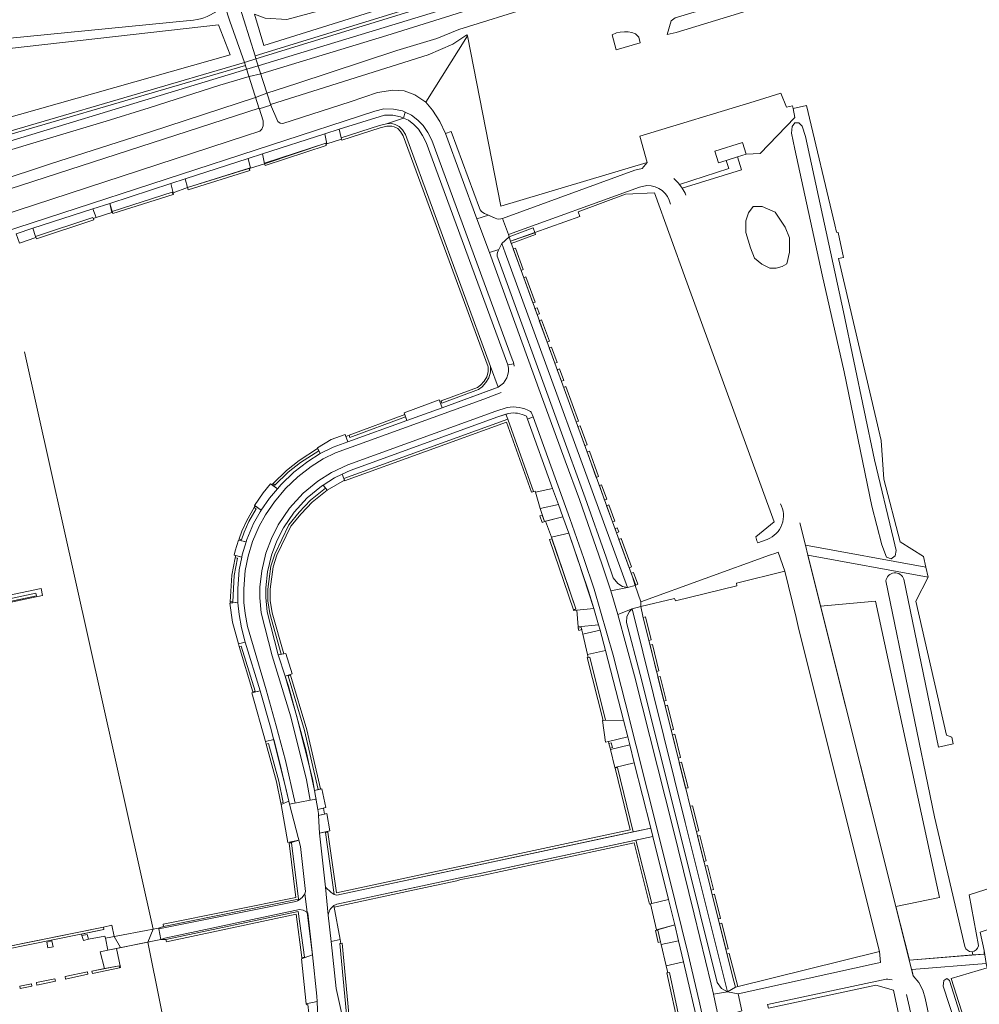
# Model space of a CAD drawing. Header units: metres. Extents: x 209813 to 223847, y 571801 to 587119.
# Tile 283 of 656: x 221083 to 221281, y 574864 to 575067. Entities that reach past the tile are written whole.
import ezdxf

# ---------------------------------------------------------------- set-up
doc = ezdxf.new("R2010")
doc.units = ezdxf.units.M
for name, color, linetype, lineweight in [('B-RO-GK-BESCHOEIING-G', 8, 'GK-BESCHOEIING', 0), ('B-RO-GR-BEPLANTING_CULTUUR_BOSPLANTSOEN-GV', 8, 'Continuous', 0), ('B-RO-GR-BEPLANTING_CULTUUR_HEESTERS-GV', 8, 'Continuous', 0), ('B-RO-GR-GROENVOORZIENING-GV', 8, 'Continuous', 0), ('B-RO-GR-HAAG-GV', 8, 'Continuous', 0), ('B-RO-KW-KUNSTWERK_DEK-GV', 8, 'Continuous', 0), ('B-RO-OG-TERREIN_CULTUURSCHEIDING-GV', 8, 'Continuous', 0), ('B-RO-OG-TERREIN_ONBEGROEID-GV', 8, 'Continuous', 0), ('B-RO-VH-VERHARDING_HALFVERHARDING-GV', 8, 'Continuous', 0), ('B-RO-VH-VERHARDING_STRAATBAKSTEEN-GV', 8, 'Continuous', 0), ('B-RO-VH-VERHARDING_TEGEL-GV', 8, 'Continuous', 0)]:
    doc.layers.add(name, color=color, linetype=linetype, lineweight=lineweight)
doc.linetypes.add('GK-BESCHOEIING', pattern='A,30,-5,[1,NLCS.shx,S=1,R=0,X=0,Y=0],-5', length=40)

msp = doc.modelspace()

# ---------------------------------------------------------------- linework, layer by layer
at = {"layer": 'B-RO-GK-BESCHOEIING-G', "flags": 128}
for points in [[(221132.715, 575056.218), (221158.767, 575064.167), (221185.425, 575072.528), (221205.862, 575078.568), (221232.048, 575087.045), (221254.058, 575093.566), (221259.939, 575095.442)], [(221260.931, 575091.774), (221250.328, 575088.623), (221207.405, 575075.082), (221204.927, 575075.1), (221188.697, 575070.108), (221173.624, 575065.392), (221169.108, 575063.513), (221160.804, 575061.045), (221140.172, 575054.23), (221133.984, 575052.262)], [(221011.291, 575017.559), (221023.074, 575021.863), (221036.656, 575026.364), (221051.795, 575031.504), (221066.075, 575036.036), (221100.783, 575046.469), (221109.615, 575049.234), (221124.267, 575053.926), (221130.272, 575055.688)], [(221132.715, 575056.218), (221130.272, 575055.688)], [(221131.636, 575051.38), (221133.984, 575052.262)], [(221131.636, 575051.38), (221109.941, 575044.235), (221089.478, 575037.725), (221077.511, 575033.787)], [(221110.484, 574879.548), (221083.881, 574998.772)], [(221110.484, 574879.548), (221109.36, 574876.831)], [(221135.623, 574755.409), (221126.738, 574795.044), (221124.556, 574805.224), (221124.233, 574805.123), (221121.473, 574817.402), (221117.164, 574838.153), (221109.36, 574876.831)]]:
    msp.add_lwpolyline(points, dxfattribs=at)
at = {"layer": 'B-RO-GR-BEPLANTING_CULTUUR_BOSPLANTSOEN-GV', "flags": 128}
for points in [[(221133.309, 575062.073), (221266.71, 575103.85), (221265.286, 575105.116), (221263.545, 575106.065), (221261.804, 575106.224), (221171.446, 575077.106), (221159.103, 575073.15), (221138.057, 575067.454), (221133.626, 575067.77), (221131.41, 575068.561)], [(221066.72, 575043.316), (221126.346, 575060.154), (221123.993, 575066.33), (221062.455, 575059.393)], [(221263.959, 574884.172), (221272.975, 574886.029), (221259.712, 574947.26), (221248.386, 574946.285)], [(221267.219, 574871.169), (221267.539, 574869.895), (221268.684, 574868.474), (221269.491, 574866.935), (221269.955, 574865.273), (221282.792, 574804.753), (221294.51, 574807.264), (221296.121, 574812.122), (221295.471, 574816.935), (221295.536, 574819.602), (221295.991, 574821.293), (221297.357, 574822.204), (221311.668, 574825.782), (221322.466, 574828.579), (221321.689, 574834.376), (221306.253, 574829.476), (221289.737, 574824.321), (221275.35, 574869.32), (221282.83, 574871.532), (221282.566, 574872.404)], [(221282.023, 574842.244), (221273.704, 574867.734), (221273.842, 574868.939), (221274.451, 574869.321), (221275.012, 574868.9), (221279.201, 574855.638), (221289.971, 574822.591), (221290.777, 574821.675), (221291.911, 574821.751), (221293.19, 574821.331), (221293.923, 574819.311), (221294.939, 574813.773), (221295.135, 574810.421), (221294.621, 574808.855), (221293.446, 574809.128), (221291.748, 574813.113), (221287.684, 574824.641)]]:
    msp.add_lwpolyline(points, close=True, dxfattribs=at)
for points in [[(221242.677, 575049.089), (221242.554, 575049.598), (221241.304, 575049.327), (221240.136, 575052.256), (221234.663, 575050.536), (221211.03, 575043.331), (221212.548, 575037.893), (221211.541, 575036.681)], [(221219.256, 575033.358), (221229.43, 575036.683), (221228.899, 575038.354), (221227.298, 575037.847), (221226.545, 575040.238), (221232.264, 575042.051), (221233.013, 575039.671), (221235.868, 575039.762), (221243.073, 575047.208), (221242.677, 575049.089)]]:
    msp.add_lwpolyline(points, dxfattribs=at)
at = {"layer": 'B-RO-GR-BEPLANTING_CULTUUR_BOSPLANTSOEN-GV'}
msp.add_lwpolyline([(221218.028, 575034.62, -0.0490199), (221219.256, 575033.358)], format="xyb", dxfattribs=at)
at = {"layer": 'B-RO-GR-BEPLANTING_CULTUUR_HEESTERS-GV', "flags": 128}
msp.add_lwpolyline([(221049.591, 574940.595), (221049.632, 574940.399), (221087.614, 574948.493), (221087.319, 574949.9), (221060.3, 574944.233), (221049.401, 574941.799), (221049.487, 574941.084), (221086.223, 574948.913), (221086.327, 574948.424)], dxfattribs=at)
at = {"layer": 'B-RO-GR-GROENVOORZIENING-GV', "flags": 128}
for points in [[(221170.148, 574988.205), (221177.686, 574991.014), (221178.453, 574991.546), (221179.235, 574992.442), (221179.85, 574993.46), (221180.163, 574994.607), (221180.188, 574995.796), (221162.605, 575043.678), (221161.993, 575044.666), (221161.301, 575045.329), (221160.46, 575045.79), (221159.814, 575045.954), (221158.688, 575045.928), (221157.241, 575045.59), (221149.298, 575042.983), (221149.441, 575042.504), (221157.376, 575045.108), (221158.751, 575045.429), (221159.758, 575045.453), (221160.275, 575045.321), (221161.002, 575044.922), (221161.602, 575044.349), (221162.153, 575043.458), (221179.686, 574995.712), (221179.664, 574994.679), (221179.386, 574993.659), (221178.83, 574992.738), (221178.117, 574991.922), (221177.453, 574991.461), (221169.976, 574988.675)], [(221130.311, 575036.753), (221117.581, 575032.752), (221117.731, 575032.275), (221130.475, 575036.28)], [(221114.576, 575031.296), (221114.405, 575031.791), (221101.979, 575027.818), (221102.125, 575027.381)], [(221086.168, 575022.629), (221086.327, 575022.155), (221098.184, 575026.095), (221098.027, 575026.57)], [(221189.365, 575023.365), (221184.286, 575021.641), (221184.457, 575021.172), (221189.497, 575023.022)], [(221186.478, 575015.619), (221186.945, 575015.797), (221185.323, 575020.254), (221184.858, 575020.07)], [(221189.813, 575007.918), (221189.348, 575007.733), (221189.8, 575006.493), (221190.264, 575006.68)], [(221191.865, 575000.818), (221192.333, 575000.994), (221190.726, 575005.409), (221190.259, 575005.23)], [(221192.768, 574999.799), (221192.304, 574999.613), (221193.456, 574996.448), (221193.922, 574996.63)], [(221194.411, 574995.287), (221193.948, 574995.095), (221194.816, 574992.712), (221195.291, 574992.868)], [(221188.61, 574969.805), (221189.08, 574969.971), (221183.759, 574984.907), (221149.858, 574972.642), (221150.028, 574972.172), (221183.457, 574984.266)], [(221200.116, 574979.612), (221198.691, 574983.526), (221198.222, 574983.353), (221199.645, 574979.444)], [(221135.591, 574971.253), (221138.371, 574973.932), (221140.936, 574975.923), (221144.704, 574978.382), (221144.43, 574978.8), (221140.646, 574976.331), (221138.043, 574974.311), (221135.244, 574971.613)], [(221202.507, 574973.043), (221200.599, 574978.284), (221200.129, 574978.114), (221202.037, 574972.871)], [(221146.408, 574970.223), (221146.109, 574970.612), (221143.004, 574968.135), (221140.646, 574965.694), (221138.486, 574963.076), (221135.585, 574956.983), (221134.792, 574954.525), (221134.129, 574949.769), (221134.17, 574947.356), (221134.589, 574944.774), (221136.95, 574936.322), (221137.444, 574936.416), (221135.08, 574944.873), (221134.669, 574947.4), (221134.63, 574949.738), (221135.281, 574954.413), (221136.053, 574956.805), (221138.905, 574962.798), (221141.02, 574965.36), (221143.345, 574967.769)], [(221203.133, 574971.324), (221202.662, 574971.157), (221203.751, 574968.163), (221204.222, 574968.332)], [(221128.241, 574960.152), (221128.711, 574959.981), (221129.278, 574961.569), (221130.246, 574963.738), (221131.761, 574966.371), (221131.328, 574966.62), (221129.799, 574963.965), (221128.814, 574961.756)], [(221190.848, 574965.073), (221190.375, 574964.912), (221190.832, 574963.569), (221191.306, 574963.731)], [(221206.211, 574961.406), (221206.677, 574961.586), (221206.369, 574962.434), (221205.903, 574962.251)], [(221209.309, 574954.355), (221207.18, 574960.204), (221206.713, 574960.024), (221208.834, 574954.199)], [(221127.918, 574956.164), (221127.428, 574956.263), (221126.692, 574952.64), (221126.406, 574947.133), (221126.906, 574947.133), (221127.188, 574952.571)], [(221210.172, 574950.595), (221210.64, 574950.772), (221209.727, 574953.207), (221209.251, 574953.054)], [(221213.38, 574939.288), (221212.191, 574944.063), (221211.708, 574943.933), (221212.895, 574939.164)], [(221199.018, 574941.4), (221198.879, 574941.877), (221198.291, 574941.708), (221198.435, 574941.213)], [(221213.137, 574938.194), (221214.483, 574932.786), (221214.967, 574932.913), (221213.621, 574938.318)], [(221200.664, 574935.749), (221200.179, 574935.631), (221203.428, 574922.603), (221203.912, 574922.726)], [(221216.008, 574926.661), (221216.494, 574926.778), (221215.259, 574931.742), (221214.775, 574931.615)], [(221216.736, 574925.808), (221216.25, 574925.691), (221217.502, 574920.662), (221217.987, 574920.783)], [(221136.873, 574905.568), (221137.361, 574905.677), (221136.434, 574910.105), (221134.324, 574917.898), (221133.845, 574917.752), (221135.947, 574909.991)], [(221204.626, 574917.89), (221204.878, 574916.901), (221205.36, 574917.032), (221205.11, 574918.017)], [(221219.187, 574913.896), (221220.497, 574908.634), (221220.982, 574908.754), (221219.67, 574914.026)], [(221147.879, 574886.652), (221148.449, 574886.522), (221209.655, 574899.639), (221206.414, 574912.889), (221205.926, 574912.777), (221209.014, 574900.013), (221148.344, 574887.011), (221146.537, 574899.556), (221146.044, 574899.474)], [(221223.205, 574899.828), (221221.91, 574905.026), (221221.425, 574904.905), (221222.721, 574899.7)], [(221112.539, 574880.559), (221112.629, 574880.067), (221140.525, 574885.686), (221139.084, 574897.365), (221138.587, 574897.314), (221139.966, 574886.083)], [(221223.446, 574898.858), (221222.963, 574898.729), (221224.265, 574893.502), (221224.751, 574893.616)], [(221224.506, 574892.531), (221225.744, 574887.559), (221226.226, 574887.695), (221224.993, 574892.646)], [(221227.217, 574881.642), (221227.704, 574881.755), (221226.467, 574886.724), (221225.986, 574886.588)], [(221113.208, 574876.899), (221140.037, 574882.598), (221141.22, 574873.671), (221141.712, 574873.769), (221140.462, 574883.199), (221113.118, 574877.391)], [(221100.298, 574879.428), (221100.2, 574879.918), (221064.097, 574872.665), (221064.201, 574872.176)], [(221214.491, 574879.292), (221214.265, 574879.247), (221214.828, 574876.763), (221215.316, 574876.872), (221214.755, 574879.344)], [(221150.931, 574862.016), (221149.51, 574876.598), (221149.011, 574876.562), (221150.432, 574861.978)], [(221092.382, 574869.224), (221096.997, 574870.193), (221096.894, 574870.682), (221092.279, 574869.714)], [(221100.395, 574871.417), (221097.816, 574870.876), (221097.919, 574870.386), (221103.534, 574871.564), (221103.46, 574871.972)], [(221219.144, 574858.819), (221219.634, 574858.92), (221217.126, 574870.596), (221216.64, 574870.48)]]:
    msp.add_lwpolyline(points, close=True, dxfattribs=at)
for points in [[(221197.869, 574984.323), (221198.338, 574984.496), (221195.75, 574991.606), (221195.281, 574991.433)], [(221049.487, 574941.084), (221049.591, 574940.595), (221086.327, 574948.424), (221086.223, 574948.913)], [(221146.124, 574904.632), (221145.636, 574904.521), (221145.863, 574903.312), (221146.351, 574903.423)], [(221147.807, 574884.382), (221147.863, 574884.081), (221164.439, 574887.676), (221173.24, 574889.509), (221174.017, 574889.768), (221177.857, 574890.496), (221209.847, 574897.339), (221213.023, 574884.719), (221213.515, 574884.813), (221210.214, 574897.928)], [(221210.214, 574897.928), (221148.451, 574884.718)]]:
    msp.add_lwpolyline(points, dxfattribs=at)
at = {"layer": 'B-RO-GR-GROENVOORZIENING-GV'}
msp.add_lwpolyline([(221148.451, 574884.718, 0.065169), (221147.807, 574884.382)], format="xyb", dxfattribs=at)
at = {"layer": 'B-RO-GR-HAAG-GV', "flags": 128}
for points in [[(221158.688, 575045.928), (221157.241, 575045.59), (221149.298, 575042.983), (221149.441, 575042.504), (221157.376, 575045.108), (221158.751, 575045.429), (221159.758, 575045.453), (221160.275, 575045.321), (221161.002, 575044.922), (221161.602, 575044.349), (221162.153, 575043.458), (221179.686, 574995.712), (221179.664, 574994.679), (221179.386, 574993.659), (221178.83, 574992.738), (221178.117, 574991.922), (221177.453, 574991.461), (221169.976, 574988.675), (221170.148, 574988.205), (221177.686, 574991.014), (221178.453, 574991.546), (221179.235, 574992.442), (221179.85, 574993.46), (221180.163, 574994.607), (221180.188, 574995.796), (221162.605, 575043.678), (221161.993, 575044.666), (221161.301, 575045.329), (221160.46, 575045.79), (221159.814, 575045.954)], [(221133.461, 575037.786), (221133.617, 575037.311), (221146.244, 575041.455), (221146.139, 575041.947)], [(221130.344, 575036.66), (221129.315, 575036.426), (221117.581, 575032.752), (221117.731, 575032.275), (221130.475, 575036.28)], [(221101.979, 575027.818), (221102.125, 575027.381), (221114.576, 575031.296), (221114.405, 575031.791)], [(221086.327, 575022.155), (221098.184, 575026.095), (221098.027, 575026.57), (221086.168, 575022.629)], [(221184.286, 575021.641), (221184.457, 575021.172), (221189.497, 575023.022), (221189.318, 575023.489)], [(221184.858, 575020.07), (221186.478, 575015.619), (221186.945, 575015.797), (221185.323, 575020.254)], [(221187.034, 575014.09), (221188.921, 575008.906), (221189.387, 575009.089), (221187.502, 575014.267)], [(221189.348, 575007.733), (221189.8, 575006.493), (221190.264, 575006.68), (221189.813, 575007.918)], [(221192.333, 575000.994), (221190.726, 575005.409), (221190.259, 575005.23), (221191.865, 575000.818)], [(221193.948, 574995.095), (221194.816, 574992.712), (221195.291, 574992.868), (221194.411, 574995.287)], [(221150.028, 574972.172), (221183.457, 574984.266), (221188.61, 574969.805), (221189.08, 574969.971), (221183.759, 574984.907), (221149.858, 574972.642)], [(221151.121, 574981.115), (221162.631, 574985.404), (221162.46, 574985.874), (221150.946, 574981.583)], [(221198.222, 574983.353), (221199.645, 574979.444), (221200.116, 574979.612), (221198.691, 574983.526)], [(221135.244, 574971.613), (221135.591, 574971.253), (221138.371, 574973.932), (221140.936, 574975.923), (221144.704, 574978.382), (221144.43, 574978.8), (221140.646, 574976.331), (221138.043, 574974.311)], [(221200.129, 574978.114), (221202.037, 574972.871), (221202.507, 574973.043), (221200.599, 574978.284)], [(221137.444, 574936.416), (221135.08, 574944.873), (221134.669, 574947.4), (221134.63, 574949.738), (221135.281, 574954.413), (221136.053, 574956.805), (221138.905, 574962.798), (221141.02, 574965.36), (221143.345, 574967.769), (221146.408, 574970.223), (221146.109, 574970.612), (221143.004, 574968.135), (221140.646, 574965.694), (221138.486, 574963.076), (221135.585, 574956.983), (221134.792, 574954.525), (221134.129, 574949.769), (221134.17, 574947.356), (221134.589, 574944.774), (221136.95, 574936.322)], [(221203.751, 574968.163), (221204.222, 574968.332), (221203.133, 574971.324), (221202.662, 574971.157)], [(221131.761, 574966.371), (221131.328, 574966.62), (221129.799, 574963.965), (221128.814, 574961.756), (221128.241, 574960.152), (221128.711, 574959.981), (221129.278, 574961.569), (221130.246, 574963.738)], [(221204.645, 574967.17), (221204.174, 574967.002), (221205.387, 574963.668), (221205.855, 574963.845)], [(221190.375, 574964.912), (221190.832, 574963.569), (221191.306, 574963.731), (221190.848, 574965.073)], [(221206.369, 574962.434), (221205.903, 574962.251), (221206.211, 574961.406), (221206.677, 574961.586)], [(221197.774, 574945.671), (221192.861, 574960.2), (221192.383, 574960.053), (221197.3, 574945.511)], [(221208.834, 574954.199), (221209.309, 574954.355), (221207.18, 574960.204), (221206.713, 574960.024)], [(221209.251, 574953.054), (221210.172, 574950.595), (221210.64, 574950.772), (221209.727, 574953.207)], [(221212.191, 574944.063), (221211.708, 574943.933), (221212.895, 574939.164), (221213.38, 574939.288)], [(221198.435, 574941.213), (221199.018, 574941.4), (221198.879, 574941.877), (221198.291, 574941.708)], [(221128.237, 574937.893), (221131.053, 574928.545), (221131.531, 574928.693), (221128.641, 574938.018)], [(221214.967, 574932.913), (221213.621, 574938.318), (221213.137, 574938.194), (221214.483, 574932.786)], [(221200.179, 574935.631), (221203.428, 574922.603), (221203.912, 574922.726), (221200.664, 574935.749)], [(221138.852, 574932.008), (221138.38, 574931.843), (221141.706, 574920.585), (221144.58, 574908.374), (221145.067, 574908.485), (221142.19, 574920.714)], [(221215.259, 574931.742), (221214.775, 574931.615), (221216.008, 574926.661), (221216.494, 574926.778)], [(221217.502, 574920.662), (221217.987, 574920.783), (221216.736, 574925.808), (221216.25, 574925.691)], [(221218.229, 574919.813), (221217.744, 574919.691), (221218.945, 574914.867), (221219.428, 574914.996)], [(221137.361, 574905.677), (221136.434, 574910.105), (221134.324, 574917.898), (221133.845, 574917.752), (221135.947, 574909.991), (221136.873, 574905.568)], [(221205.36, 574917.032), (221205.11, 574918.017), (221204.626, 574917.89), (221204.878, 574916.901)], [(221219.67, 574914.026), (221219.187, 574913.896), (221220.497, 574908.634), (221220.982, 574908.754)], [(221209.655, 574899.639), (221206.414, 574912.889), (221205.926, 574912.777), (221209.014, 574900.013), (221148.344, 574887.011), (221146.537, 574899.556), (221146.044, 574899.474), (221147.879, 574886.652), (221148.449, 574886.522)], [(221221.91, 574905.026), (221221.425, 574904.905), (221222.721, 574899.7), (221223.205, 574899.828)], [(221139.966, 574886.083), (221112.539, 574880.559), (221112.629, 574880.067), (221140.525, 574885.686), (221139.084, 574897.365), (221138.587, 574897.314)], [(221224.751, 574893.616), (221223.446, 574898.858), (221222.963, 574898.729), (221224.265, 574893.502)], [(221226.226, 574887.695), (221224.993, 574892.646), (221224.506, 574892.531), (221225.744, 574887.559)], [(221226.467, 574886.724), (221225.986, 574886.588), (221227.217, 574881.642), (221227.704, 574881.755)], [(221140.037, 574882.598), (221141.22, 574873.671), (221141.712, 574873.769), (221140.462, 574883.199), (221113.118, 574877.391), (221113.208, 574876.899)], [(221228.782, 574875.359), (221229.267, 574875.478), (221227.946, 574880.785), (221227.459, 574880.672)], [(221065.731, 574872.993), (221064.097, 574872.665), (221064.201, 574872.176), (221100.298, 574879.428), (221100.2, 574879.918)], [(221214.755, 574879.344), (221214.265, 574879.247), (221214.828, 574876.763), (221215.316, 574876.872)], [(221149.011, 574876.562), (221150.432, 574861.978), (221150.931, 574862.016), (221149.51, 574876.598)], [(221096.894, 574870.682), (221092.279, 574869.714), (221092.382, 574869.224), (221096.997, 574870.193)], [(221097.816, 574870.876), (221097.919, 574870.386), (221103.534, 574871.564), (221103.46, 574871.972)], [(221219.634, 574858.92), (221217.126, 574870.596), (221216.64, 574870.48), (221219.144, 574858.819)], [(221086.351, 574868.47), (221086.453, 574867.981), (221090.267, 574868.781), (221090.164, 574869.27)], [(221085.311, 574868.252), (221082.894, 574867.745), (221082.998, 574867.256), (221085.408, 574867.761)]]:
    msp.add_lwpolyline(points, close=True, dxfattribs=at)
for points in [[(221197.869, 574984.323), (221198.338, 574984.496), (221195.75, 574991.606), (221195.281, 574991.433)], [(221146.124, 574904.632), (221145.636, 574904.521), (221145.863, 574903.312), (221146.351, 574903.423)], [(221147.807, 574884.382), (221147.863, 574884.081), (221164.439, 574887.676), (221173.24, 574889.509), (221174.017, 574889.768), (221177.857, 574890.496), (221209.847, 574897.339), (221213.023, 574884.719), (221213.515, 574884.813)], [(221213.515, 574884.813), (221210.214, 574897.928), (221148.451, 574884.718)], [(221230.771, 574867.524), (221231.257, 574867.644), (221229.509, 574874.508), (221229.023, 574874.388)]]:
    msp.add_lwpolyline(points, dxfattribs=at)
at = {"layer": 'B-RO-KW-KUNSTWERK_DEK-GV', "flags": 128}
for points in [[(221134.775, 575049.799), (221131.711, 575059.347), (221129.361, 575058.565), (221132.382, 575049.023)], [(221102.894, 574875.544), (221112.036, 574877.363), (221111.62, 574879.558), (221111.562, 574879.757), (221100.592, 574877.631), (221101.068, 574875.181)]]:
    msp.add_lwpolyline(points, close=True, dxfattribs=at)
at = {"layer": 'B-RO-OG-TERREIN_CULTUURSCHEIDING-GV', "flags": 128}
for points in [[(221133.626, 575067.77), (221138.057, 575067.454), (221159.103, 575073.15), (221171.446, 575077.106), (221261.804, 575106.224), (221263.545, 575106.065), (221265.286, 575105.116), (221266.71, 575103.85), (221133.309, 575062.073), (221131.41, 575068.561)], [(221216.672, 575064.344), (221218.549, 575064.779), (221237.968, 575070.699), (221237.353, 575073.525), (221218.32, 575067.842), (221217.493, 575067.192)], [(221123.993, 575066.33), (221126.346, 575060.154), (221066.72, 575043.316), (221062.455, 575059.393)], [(221205.319, 575064.298), (221206.13, 575061.203), (221211.112, 575062.659), (221210.79, 575063.795), (221210.135, 575064.479), (221209.406, 575064.807), (221208.585, 575064.923), (221207.868, 575064.939), (221206.968, 575064.867), (221206.208, 575064.717)], [(221006.328, 575007.527), (221008.001, 575000.118), (221013.44, 575002.574), (221039.785, 575014.28), (221063.32, 575021.908), (221074.949, 575025.58), (221129.563, 575043.419), (221132.48, 575044.422), (221132.944, 575044.833), (221133.174, 575045.47), (221133.224, 575046.56), (221132.342, 575049.149), (221078.306, 575031.667), (221077.321, 575028.515), (221073.369, 575027.167), (221069.631, 575029.003), (221066.764, 575029.378), (221012.79, 575011.235), (221008.127, 575008.988)], [(221245.285, 575043.307), (221253.134, 575007.057), (221259.49, 574976.52), (221263.436, 574960.107), (221263.971, 574957.781), (221263.762, 574956.658), (221262.957, 574956.023), (221262.014, 574956.403), (221261.007, 574958.936), (221258.948, 574966.89), (221253.219, 574994.669), (221248.728, 575014.677), (221243.022, 575040.653), (221242.381, 575043.995), (221242.486, 575045.35), (221243.087, 575046.098), (221243.871, 575046.148), (221244.571, 575045.445)], [(221145.923, 575043.845), (221133.03, 575039.677), (221133.499, 575037.669), (221146.139, 575041.947), (221146.185, 575041.732), (221146.375, 575041.793)], [(221117.103, 575034.529), (221117.581, 575032.752), (221130.311, 575036.753), (221130.565, 575036.73), (221130.122, 575038.738)], [(221101.492, 575029.482), (221102.045, 575027.618), (221101.979, 575027.818), (221114.405, 575031.791), (221114.641, 575031.312), (221114.612, 575031.642), (221114.106, 575033.56)], [(221098.097, 575026.357), (221098.718, 575026.556), (221097.988, 575028.349), (221085.594, 575024.341), (221086.168, 575022.629), (221098.027, 575026.57)], [(221180.644, 574991.085), (221181.758, 574991.503), (221180.188, 574995.796), (221180.163, 574994.607), (221179.85, 574993.46), (221179.235, 574992.442), (221178.453, 574991.546), (221177.686, 574991.014), (221170.148, 574988.205), (221169.976, 574988.675), (221169.706, 574988.574), (221170.184, 574987.257)], [(221164.991, 574979.304), (221151.147, 574974.279), (221149.544, 574973.529), (221149.858, 574972.642), (221183.759, 574984.907), (221183.366, 574985.912), (221181.669, 574985.357)], [(221150.696, 574980.176), (221162.916, 574984.617), (221162.631, 574985.404), (221151.121, 574981.115), (221150.946, 574981.583), (221150.277, 574981.334)], [(221136.162, 574970.518), (221136.887, 574971.392), (221139.56, 574973.912), (221142.401, 574976.124), (221144.985, 574977.793), (221144.704, 574978.382), (221140.936, 574975.923), (221138.371, 574973.932), (221135.591, 574971.253), (221135.244, 574971.613), (221134.983, 574971.362)], [(221146.109, 574970.612), (221145.6, 574971.275), (221145.219, 574971.03), (221142.314, 574968.66), (221139.608, 574965.707), (221137.378, 574962.42), (221136.036, 574959.742), (221134.928, 574956.813), (221134.126, 574953.36), (221133.767, 574950.071), (221133.74, 574948.058), (221134.038, 574945.078), (221136.316, 574936.201), (221136.95, 574936.322), (221134.589, 574944.774), (221134.17, 574947.356), (221134.129, 574949.769), (221134.792, 574954.525), (221135.585, 574956.983), (221138.486, 574963.076), (221140.646, 574965.694), (221143.004, 574968.135)], [(221128.711, 574959.981), (221128.241, 574960.152), (221128.142, 574959.875), (221129.659, 574959.52), (221129.821, 574960.063), (221131.215, 574963.365), (221132.596, 574965.769), (221132.816, 574966.085), (221131.554, 574966.956), (221131.328, 574966.62), (221131.761, 574966.371), (221130.246, 574963.738), (221129.278, 574961.569)], [(221195.126, 574964.726), (221194.198, 574967.288), (221190.449, 574966.432), (221191.306, 574963.731)], [(221201.488, 574945.741), (221198.293, 574955.702), (221196.326, 574961.322), (221192.751, 574960.505), (221197.774, 574945.671), (221197.341, 574945.391)], [(221127.428, 574956.263), (221127.918, 574956.164), (221127.188, 574952.571), (221126.906, 574947.133), (221126.406, 574947.133), (221126.418, 574946.892), (221127.956, 574947.094), (221127.943, 574949.85), (221128.227, 574953.786), (221128.766, 574956.371), (221127.522, 574956.73)], [(221209.463, 574945.733), (221208.862, 574945.119), (221208.333, 574944.148), (221208.298, 574942.869), (221211.069, 574932.167), (221218.972, 574900.861), (221223.429, 574882.868), (221227.008, 574868.522), (221227.872, 574867.258), (221229.166, 574866.555), (221220.405, 574901.574)], [(221202.809, 574941.262), (221202.503, 574942.374), (221198.267, 574942.015), (221198.291, 574941.708), (221198.879, 574941.877), (221199.235, 574940.446)], [(221132.579, 574928.766), (221129.498, 574938.822), (221128.073, 574938.497), (221128.237, 574937.893), (221128.641, 574938.018), (221131.531, 574928.693), (221131.09, 574928.426)], [(221200.321, 574935.665), (221200.664, 574935.749), (221203.912, 574922.726), (221203.428, 574922.603), (221207.656, 574922.692), (221203.963, 574937.067), (221200.189, 574936.245)], [(221137.735, 574931.772), (221140.097, 574923.693), (221143.357, 574910.591), (221143.83, 574908.202), (221144.58, 574908.374), (221141.706, 574920.585), (221138.38, 574931.843), (221138.816, 574932.12)], [(221138.476, 574905.953), (221136.588, 574914.062), (221135.368, 574918.695), (221133.675, 574918.308), (221133.845, 574917.752), (221134.324, 574917.898), (221136.434, 574910.105), (221137.361, 574905.677), (221136.873, 574905.568), (221136.888, 574905.287)], [(221208.529, 574919.224), (221204.52, 574918.307), (221204.626, 574917.89), (221205.11, 574918.017), (221205.36, 574917.032), (221204.878, 574916.901), (221204.939, 574916.661), (221208.945, 574917.575)], [(221205.895, 574912.901), (221206.414, 574912.889), (221209.655, 574899.639), (221213.267, 574900.408), (221209.877, 574913.871)], [(221144.512, 574904.264), (221144.642, 574903.414), (221144.662, 574903.037), (221145.863, 574903.312), (221145.636, 574904.521)], [(221144.857, 574899.346), (221146.055, 574888.197), (221147.241, 574887.063), (221147.879, 574886.652), (221146.044, 574899.474), (221146.537, 574899.556), (221146.512, 574899.724)], [(221111.562, 574879.757), (221111.62, 574879.558), (221139.928, 574885.26), (221140.273, 574885.367), (221140.643, 574885.571), (221141.269, 574886.091), (221141.772, 574886.824), (221141.934, 574887.277), (221140.929, 574896.624), (221140.597, 574897.875), (221138.587, 574897.314), (221139.084, 574897.365), (221140.525, 574885.686), (221112.629, 574880.067)], [(221213.515, 574884.813), (221216.962, 574885.621), (221213.705, 574898.675), (221210.214, 574897.928)], [(221143.359, 574874.237), (221142.412, 574882.812), (221142.14, 574883.122), (221141.46, 574883.454), (221140.684, 574883.553), (221112.861, 574877.643), (221112.036, 574877.363), (221113.118, 574877.391), (221140.462, 574883.199), (221141.712, 574873.769), (221141.22, 574873.671), (221141.242, 574873.449)], [(221215.316, 574876.872), (221215.436, 574876.322), (221219.02, 574877.142), (221218.232, 574880.404), (221214.491, 574879.292), (221214.755, 574879.344)], [(221088.726, 574875.669), (221089.811, 574875.898), (221089.542, 574877.082), (221088.488, 574876.84)], [(221147.224, 574876.991), (221148.287, 574867.238), (221149.487, 574861.686), (221150.931, 574862.016), (221150.432, 574861.978), (221149.011, 574876.562), (221149.25, 574876.579), (221149.095, 574877.418)], [(221101.068, 574875.181), (221099.526, 574874.861), (221100.395, 574871.417), (221103.46, 574871.972), (221103.534, 574871.564), (221103.719, 574871.603), (221102.894, 574875.544)], [(221219.634, 574858.92), (221219.144, 574858.819), (221219.336, 574857.927), (221223.284, 574858.829), (221220.06, 574872.791), (221216.485, 574871.974), (221216.834, 574870.527), (221217.126, 574870.596)], [(221145.752, 574851.218), (221144.605, 574857.656), (221144.346, 574864.573), (221142.105, 574864.061), (221142.127, 574863.882), (221142.395, 574863.93), (221143.465, 574854.971), (221144.228, 574851.019), (221144.005, 574850.819)]]:
    msp.add_lwpolyline(points, close=True, dxfattribs=at)
for points in [[(221271.504, 575097.672), (221271.221, 575100.85), (221270.891, 575102.196), (221265.311, 575100.375), (221258.373, 575098.32), (221131.711, 575059.347), (221129.361, 575058.565), (221129.544, 575057.988), (221063.145, 575038.55)], [(221063.576, 575037.123), (221129.792, 575057.202), (221132.179, 575057.888), (221196.926, 575077.659), (221265.236, 575098.923), (221265.946, 575095.89)], [(221128.005, 575071.116), (221131.513, 575059.981), (221258.182, 575098.957)], [(221062.963, 575039.156), (221129.361, 575058.565), (221126.308, 575067.154), (221125.355, 575070.098), (221122.92, 575068.806)], [(221117.35, 575067.2), (221068.233, 575062.36), (221063.595, 575061.955), (221058.962, 575062.508)], [(221175.446, 575064.062), (221175.295, 575064.311), (221172.416, 575062.36), (221167.258, 575060.179), (221134.74, 575049.905), (221136.22, 575046.362), (221136.703, 575046.02), (221137.279, 575045.971), (221151.207, 575050.486), (221156.814, 575052.355), (221159.965, 575052.854), (221162.299, 575052.708), (221164.568, 575051.897), (221166.816, 575050.372)], [(221182.669, 575026.374), (221210.01, 575036.341), (221211.541, 575036.681), (221212.548, 575037.893), (221182.283, 575028.929), (221175.446, 575064.062), (221166.816, 575050.372), (221168.172, 575048.703), (221169.688, 575046.392), (221170.888, 575043.924)], [(221244.067, 574963.498), (221245.24, 574958.827), (221270.129, 574954.318), (221269.624, 574956.539), (221264.821, 574959.524), (221261.452, 574972.505), (221260.868, 574980.5), (221252.109, 575018.096), (221253.121, 575018.294), (221251.999, 575023.468), (221251.685, 575023.51), (221251.308, 575025.046), (221245.439, 575049.729), (221242.677, 575049.089), (221243.073, 575047.208), (221235.868, 575039.762), (221233.017, 575039.66), (221231.223, 575039.091), (221232.062, 575036.436), (221219.805, 575032.589)], [(221162.211, 575047.093), (221161.571, 575047.377), (221159.967, 575047.708), (221158.296, 575047.727), (221148.878, 575044.801), (221149.298, 575042.983), (221157.241, 575045.59), (221158.688, 575045.928)], [(221183.744, 574996.106), (221166.896, 575042.019), (221166.116, 575043.505), (221165.27, 575044.779), (221164.331, 575045.757), (221163.202, 575046.653), (221162.211, 575047.093), (221158.688, 575045.928), (221159.814, 575045.954), (221160.46, 575045.79), (221161.301, 575045.329), (221161.993, 575044.666), (221162.605, 575043.678), (221180.188, 574995.796)], [(221170.888, 575043.924), (221172.069, 575044.328), (221177.895, 575028.474)], [(221178.906, 575027.386), (221181.104, 575026.39)], [(221181.676, 575018.223), (221194.536, 574982.807), (221199.722, 574968.669), (221204.078, 574956.359), (221205.491, 574952.141), (221206.471, 574950.949), (221207.453, 574950.34), (221208.467, 574950.101), (221183.231, 575019.28), (221182.512, 575021.203), (221181.91, 575019.971)], [(221181.91, 575019.971), (221181.761, 575019.666)], [(221183.867, 574986.076), (221183.366, 574985.912)], [(221183.759, 574984.907), (221189.08, 574969.971), (221188.61, 574969.805), (221189.403, 574969.986), (221189.46, 574969.791), (221192.997, 574970.599), (221187.816, 574984.883)], [(221187.816, 574984.883), (221187.591, 574985.502)], [(221265.584, 574951.838), (221272.755, 574917.102), (221275.796, 574917.822), (221275.47, 574919.198), (221274.402, 574919.591), (221268.079, 574947.275), (221270.607, 574952.221), (221245.758, 574956.768), (221248.386, 574946.285), (221259.712, 574947.26), (221272.975, 574886.029), (221263.959, 574884.172), (221266.732, 574873.114), (221279.868, 574874.184)], [(221278.186, 574875.934), (221271.904, 574902.747), (221261.875, 574951.455)], [(221279.868, 574874.184), (221282.183, 574874.372), (221282.193, 574875.092), (221281.352, 574878.925), (221284.544, 574879.928), (221285.277, 574877.699), (221287.195, 574876.617), (221289.053, 574877.257), (221285.784, 574888.768), (221279.051, 574886.603), (221281.007, 574876.12)], [(221102.894, 574875.544), (221103.699, 574875.704), (221102.385, 574877.978), (221101.894, 574880.326), (221100.2, 574879.918), (221100.298, 574879.428), (221095.687, 574878.501), (221095.759, 574878.233), (221096.828, 574878.431)], [(221095.759, 574878.233), (221096.042, 574877.213), (221097.085, 574877.425), (221096.828, 574878.431)], [(221097.085, 574877.425), (221100.452, 574878.084), (221100.592, 574877.631), (221101.068, 574875.181)], [(221279.868, 574874.184), (221279.731, 574874.878)]]:
    msp.add_lwpolyline(points, dxfattribs=at)
at = {"layer": 'B-RO-OG-TERREIN_CULTUURSCHEIDING-GV'}
for points in [[(221122.92, 575068.806, -0.1392344), (221117.35, 575067.2)], [(221219.805, 575032.589, -0.0443817), (221220.53, 575031.195)], [(221181.761, 575019.666, 0.2529249), (221181.676, 575018.223)], [(221181.758, 574991.503, 0.3446139), (221183.744, 574996.106)], [(221187.591, 574985.502, 0.1707829), (221183.867, 574986.076)], [(221261.875, 574951.455, -0.7907828), (221265.584, 574951.838)]]:
    msp.add_lwpolyline(points, format="xyb", dxfattribs=at)
msp.add_arc((221279.578, 574876.312), 1.442, 195.19245, 349.50426, dxfattribs=at)
at = {"layer": 'B-RO-OG-TERREIN_ONBEGROEID-GV', "flags": 128}
msp.add_lwpolyline([(221234.751, 575018.176), (221236.253, 575016.896), (221237.922, 575016.071), (221239.219, 575016.071), (221240.427, 575016.454), (221241.429, 575016.984), (221241.959, 575019.4), (221241.959, 575022.375), (221241.086, 575024.555), (221239.012, 575027.678), (221236.272, 575028.856), (221234.475, 575028.856), (221233.473, 575027.53), (221232.943, 575025.853), (221232.943, 575023.465), (221233.886, 575020.284)], close=True, dxfattribs=at)
at = {"layer": 'B-RO-VH-VERHARDING_HALFVERHARDING-GV', "flags": 128}
for points in [[(221270.669, 575102.859), (221265.117, 575101.011), (221258.182, 575098.957), (221131.513, 575059.981), (221131.711, 575059.347), (221258.373, 575098.32), (221269.422, 575101.66), (221270.891, 575102.196)], [(221129.361, 575058.565), (221062.963, 575039.156), (221063.145, 575038.55), (221129.544, 575057.988)]]:
    msp.add_lwpolyline(points, close=True, dxfattribs=at)
at = {"layer": 'B-RO-VH-VERHARDING_STRAATBAKSTEEN-GV', "flags": 128}
for points in [[(221162.558, 575048.306), (221161.953, 575048.574), (221160.101, 575048.957), (221158.146, 575048.979), (221156.263, 575048.501), (221069.967, 575020.455), (221041.026, 575011.249), (221013.984, 574999.111)], [(221148.878, 575044.801), (221158.296, 575047.727), (221159.967, 575047.708), (221161.571, 575047.377), (221162.211, 575047.093)], [(221184.974, 574996.328), (221184.83, 574996.816), (221184.639, 574997.289), (221168.039, 575042.532), (221167.194, 575044.142), (221166.246, 575045.568), (221165.177, 575046.681), (221163.852, 575047.732), (221162.558, 575048.306), (221162.211, 575047.093), (221163.202, 575046.653), (221164.331, 575045.757), (221165.27, 575044.779), (221166.116, 575043.505), (221166.896, 575042.019), (221183.744, 574996.106)], [(221133.03, 575039.677), (221145.923, 575043.845)], [(221177.895, 575028.474), (221172.069, 575044.328), (221170.888, 575043.924), (221177.372, 575026.301), (221179.747, 575027.005), (221178.906, 575027.386)], [(221117.103, 575034.529), (221130.122, 575038.738)], [(221101.492, 575029.482), (221114.106, 575033.56)], [(221212.491, 575033.167), (221210.953, 575032.854), (221183.893, 575023.014)], [(221189.318, 575023.489), (221198.616, 575026.746), (221198.261, 575027.744), (221208.04, 575031.355), (221214.033, 575031.64), (221220.505, 575013.769), (221238.781, 574963.687), (221234.989, 574960.565), (221235.202, 574959.728), (221235.411, 574959.337), (221237.368, 574960.058)], [(221085.594, 575024.341), (221097.988, 575028.349)], [(221177.372, 575026.301), (221179.948, 575019.299), (221181.91, 575019.971), (221182.512, 575021.203), (221183.974, 575022.498)], [(221181.104, 575026.39), (221179.747, 575027.005)], [(221183.893, 575023.014), (221182.669, 575026.374)], [(221182.512, 575021.203), (221183.231, 575019.28), (221208.467, 574950.101)], [(221184.055, 575022.569), (221183.893, 575023.014)], [(221210.064, 574950.555), (221209.509, 574952.344), (221184.286, 575021.641)], [(221179.948, 575019.299), (221190.449, 574990.402), (221195.613, 574976.3), (221198.582, 574968.292), (221203.207, 574954.98), (221205.002, 574949.452), (221208.467, 574950.101), (221207.453, 574950.34), (221206.471, 574950.949), (221205.491, 574952.141), (221204.078, 574956.359), (221199.722, 574968.669), (221194.536, 574982.807), (221181.676, 575018.223)], [(221185.069, 574995.841), (221184.974, 574996.328), (221183.744, 574996.106)], [(221181.758, 574991.503), (221170.184, 574987.257)], [(221139.813, 574905.554), (221137.8, 574914.367), (221135.909, 574921.552), (221133.816, 574928.992), (221129.951, 574942.035), (221129.454, 574944.741), (221129.207, 574946.986), (221129.193, 574949.805), (221129.468, 574953.612), (221130.082, 574956.556), (221130.998, 574959.636), (221132.339, 574962.812), (221133.654, 574965.1), (221135.522, 574967.79), (221137.799, 574970.534), (221140.37, 574972.958), (221143.125, 574975.104), (221145.594, 574976.699), (221148.159, 574977.925), (221178.766, 574989.045), (221182.36, 574990.406)], [(221183.635, 574987.304), (221181.268, 574986.541), (221150.667, 574975.434), (221147.331, 574973.874), (221144.491, 574972.049), (221141.455, 574969.573), (221138.628, 574966.489), (221136.295, 574963.05), (221134.89, 574960.247), (221133.728, 574957.172), (221132.891, 574953.57), (221132.518, 574950.151), (221132.489, 574948.004), (221132.801, 574944.881), (221135.054, 574936.022), (221138.88, 574923.402), (221142.127, 574910.366), (221142.928, 574906.165), (221144.184, 574906.411)], [(221187.591, 574985.502), (221187.816, 574984.883), (221188.962, 574985.384), (221188.674, 574986.179), (221188.59, 574986.328), (221188.406, 574986.489)], [(221149.544, 574973.529), (221151.147, 574974.279), (221181.669, 574985.357), (221183.867, 574986.076)], [(221162.916, 574984.617), (221150.696, 574980.176)], [(221187.816, 574984.883), (221192.997, 574970.599)], [(221248.946, 574747.777), (221240.107, 574787.109), (221226.538, 574850.05), (221223.26, 574864.636), (221220.986, 574874.328), (221218.425, 574884.928), (221214.895, 574899.072), (221208.002, 574926.441), (221205.51, 574936.156), (221201.572, 574949.768), (221199.48, 574956.094), (221196.577, 574964.394), (221188.962, 574985.384)], [(221144.985, 574977.793), (221142.401, 574976.124), (221139.56, 574973.912), (221136.887, 574971.392), (221136.162, 574970.518)], [(221136.316, 574936.201), (221134.038, 574945.078), (221133.74, 574948.058), (221133.767, 574950.071), (221134.126, 574953.36), (221134.928, 574956.813), (221136.036, 574959.742), (221137.378, 574962.42), (221139.608, 574965.707), (221142.314, 574968.66), (221145.219, 574971.03), (221145.6, 574971.275)], [(221194.198, 574967.288), (221195.126, 574964.726)], [(221132.816, 574966.085), (221132.596, 574965.769), (221131.215, 574963.365), (221129.821, 574960.063), (221129.659, 574959.52)], [(221245.24, 574958.827), (221244.067, 574963.498)], [(221196.326, 574961.322), (221200.386, 574949.371), (221201.488, 574945.741)], [(221128.766, 574956.371), (221128.227, 574953.786), (221127.943, 574949.85), (221127.956, 574947.094)], [(221211.2, 574946.162), (221218.174, 574947.866), (221218.424, 574947.341), (221231.056, 574950.474), (221230.976, 574951.009), (221240.99, 574953.492), (221239.587, 574957.443)], [(221237.797, 574956.775), (221211.241, 574947.178)], [(221267.539, 574869.895), (221245.758, 574956.768)], [(221240.99, 574953.492), (221243.326, 574943.942), (221243.874, 574941.456), (221260.53, 574874.875)], [(221205.002, 574949.452), (221206.479, 574944.548), (221209.463, 574945.733), (221211.2, 574946.162), (221211.241, 574947.178), (221210.064, 574950.555), (221208.467, 574950.101)], [(221230.771, 574867.524), (221230.3, 574869.261), (221211.646, 574944.182), (221211.2, 574946.162)], [(221206.479, 574944.548), (221209.916, 574931.832), (221217.821, 574900.516), (221222.252, 574882.628), (221225.749, 574868.134), (221226.215, 574866.057)], [(221229.166, 574866.555), (221227.872, 574867.258), (221227.008, 574868.522), (221223.429, 574882.868), (221218.972, 574900.861), (221211.069, 574932.167), (221208.298, 574942.869), (221208.333, 574944.148), (221208.862, 574945.119), (221209.463, 574945.733)], [(221209.463, 574945.733), (221220.405, 574901.574), (221229.166, 574866.555)], [(221202.503, 574942.374), (221202.809, 574941.262)], [(221129.498, 574938.822), (221132.579, 574928.766), (221134.694, 574921.255), (221137.744, 574909.219), (221138.476, 574905.953)], [(221203.963, 574937.067), (221207.656, 574922.692)], [(221143.83, 574908.202), (221142.079, 574916.274), (221138.401, 574929.704), (221137.735, 574931.772)], [(221132.579, 574928.766), (221130.884, 574928.378), (221133.675, 574918.308), (221135.368, 574918.695)], [(221208.529, 574919.224), (221208.945, 574917.575)], [(221209.877, 574913.871), (221213.267, 574900.408)], [(221138.618, 574905.32), (221138.476, 574905.953), (221136.888, 574905.287), (221138.299, 574897.397), (221140.597, 574897.875)], [(221142.928, 574906.165), (221138.618, 574905.32), (221140.929, 574896.624), (221141.934, 574887.277), (221141.772, 574886.824), (221143.359, 574874.237)], [(221144.662, 574903.037), (221144.642, 574903.414), (221144.512, 574904.264)], [(221146.055, 574888.197), (221144.857, 574899.346)], [(221148.451, 574884.718), (221213.705, 574898.675), (221213.267, 574900.408), (221148.449, 574886.522), (221147.879, 574886.652), (221147.241, 574887.063), (221146.055, 574888.197)], [(221213.705, 574898.675), (221216.962, 574885.621)], [(221141.772, 574886.824), (221141.269, 574886.091), (221140.643, 574885.571), (221140.273, 574885.367), (221139.928, 574885.26), (221111.62, 574879.558), (221112.036, 574877.363), (221112.861, 574877.643), (221140.684, 574883.553), (221141.46, 574883.454), (221142.14, 574883.122), (221142.412, 574882.812)], [(221146.055, 574888.197), (221146.635, 574882.393)], [(221146.635, 574882.393), (221147.224, 574876.991), (221149.095, 574877.418), (221147.807, 574884.382)], [(221111.62, 574879.558), (221111.562, 574879.757), (221100.592, 574877.631), (221101.068, 574875.181), (221112.036, 574877.363)], [(221218.232, 574880.404), (221219.02, 574877.142)], [(221149.487, 574861.686), (221148.287, 574867.238), (221147.224, 574876.991)], [(221231.344, 574866.166), (221260.044, 574872.512), (221260.761, 574872.6), (221260.53, 574874.875), (221230.771, 574867.524), (221229.166, 574866.555)], [(221267.219, 574871.169), (221282.566, 574872.404), (221282.193, 574875.092), (221282.183, 574874.372), (221266.732, 574873.114)], [(221220.06, 574872.791), (221223.284, 574858.829)], [(221261.942, 574869.166), (221237.411, 574863.939), (221237.61, 574863.215), (221259.824, 574867.946), (221263.475, 574866.914), (221277.212, 574802.602), (221278.463, 574796.172), (221274.69, 574793.587), (221276.228, 574791.519), (221277.057, 574791.924), (221277.842, 574792.507), (221278.627, 574793.225), (221279.434, 574794.122), (221280.017, 574795.199), (221280.376, 574796.32), (221280.659, 574797.617), (221280.606, 574798.626), (221266.781, 574863.354), (221266.14, 574866.008)], [(221263.167, 574869.05), (221262.662, 574869.147), (221262.241, 574869.182), (221261.942, 574869.166)], [(221144.346, 574864.573), (221144.605, 574857.656)]]:
    msp.add_lwpolyline(points, dxfattribs=at)
for points in [[(221146.375, 575041.793), (221149.368, 575042.749), (221148.878, 575044.801), (221145.923, 575043.845)], [(221133.03, 575039.677), (221130.122, 575038.738), (221130.565, 575036.73), (221133.481, 575037.664)], [(221117.581, 575032.752), (221117.103, 575034.529), (221114.106, 575033.56), (221114.612, 575031.642)], [(221101.912, 575027.578), (221101.492, 575029.482), (221097.988, 575028.349), (221098.718, 575026.556)], [(221082.171, 575023.214), (221082.879, 575021.227), (221086.228, 575022.451), (221085.594, 575024.341)], [(221184.055, 575022.569), (221184.286, 575021.641), (221189.318, 575023.489), (221188.957, 575024.43)], [(221169.592, 574988.887), (221162.33, 574986.233), (221162.916, 574984.617), (221170.184, 574987.257)], [(221144.985, 574977.793), (221147.675, 574979.079), (221150.696, 574980.176), (221150.13, 574981.738), (221147.27, 574980.679), (221144.422, 574978.97)], [(221146.408, 574970.223), (221149.977, 574972.312), (221149.544, 574973.529), (221147.94, 574972.779), (221145.6, 574971.275)], [(221132.816, 574966.085), (221134.523, 574968.544), (221136.162, 574970.518), (221134.739, 574971.537), (221133.216, 574969.674), (221131.418, 574967.05)], [(221190.449, 574966.432), (221194.198, 574967.288), (221192.997, 574970.599), (221189.46, 574969.791)], [(221196.326, 574961.322), (221195.126, 574964.726), (221191.559, 574963.797), (221192.751, 574960.505)], [(221128.083, 574959.889), (221127.422, 574957.663), (221127.214, 574956.819), (221128.766, 574956.371), (221128.868, 574956.86), (221129.659, 574959.52)], [(221245.24, 574958.827), (221245.758, 574956.768), (221270.607, 574952.221), (221270.129, 574954.318)], [(221127.956, 574947.094), (221126.343, 574946.882), (221126.828, 574942.975), (221128.073, 574938.497), (221129.498, 574938.822), (221128.732, 574941.757), (221128.217, 574944.558), (221127.957, 574946.919)], [(221202.503, 574942.374), (221201.488, 574945.741), (221198.002, 574945.447), (221198.267, 574942.015)], [(221202.809, 574941.262), (221199.235, 574940.446), (221200.189, 574936.245), (221203.963, 574937.067)], [(221139.211, 574932.248), (221137.902, 574936.503), (221136.316, 574936.201), (221137.735, 574931.772)], [(221204.52, 574918.307), (221208.529, 574919.224), (221207.656, 574922.692), (221203.315, 574922.603), (221203.947, 574918.176)], [(221209.877, 574913.871), (221208.945, 574917.575), (221204.939, 574916.661), (221205.895, 574912.901)], [(221146.124, 574904.632), (221145.33, 574908.545), (221143.83, 574908.202), (221144.512, 574904.264)], [(221144.662, 574903.037), (221144.857, 574899.346), (221146.994, 574899.834), (221146.351, 574903.423)], [(221216.962, 574885.621), (221213.213, 574884.756), (221214.466, 574879.4), (221218.232, 574880.404)], [(221220.06, 574872.791), (221219.02, 574877.142), (221215.436, 574876.322), (221216.485, 574871.974)], [(221144.346, 574864.573), (221144.305, 574865.662), (221143.359, 574874.237), (221141.128, 574873.407), (221142.105, 574864.061)], [(221232.086, 574862.619), (221231.344, 574866.166), (221229.166, 574866.555), (221226.215, 574866.057), (221227.298, 574861.229)]]:
    msp.add_lwpolyline(points, close=True, dxfattribs=at)
at = {"layer": 'B-RO-VH-VERHARDING_STRAATBAKSTEEN-GV'}
for points in [[(221217.366, 575029.303, 0.3605737), (221212.491, 575033.167)], [(221178.906, 575027.386, -0.2025021), (221177.895, 575028.474)], [(221182.669, 575026.374, -0.2083178), (221181.104, 575026.39)], [(221188.406, 574986.489, 0.1729918), (221183.635, 574987.304)], [(221237.368, 574960.058, 0.4539926), (221240.091, 574967.431)], [(221239.587, 574957.443, -0.0569714), (221237.797, 574956.775)], [(221146.635, 574882.393, -0.2162408), (221147.807, 574884.382)]]:
    msp.add_lwpolyline(points, format="xyb", dxfattribs=at)
at = {"layer": 'B-RO-VH-VERHARDING_TEGEL-GV', "flags": 128}
msp.add_lwpolyline([(221228.899, 575038.354), (221229.43, 575036.683), (221219.256, 575033.358), (221219.805, 575032.589), (221232.062, 575036.436), (221231.223, 575039.091)], close=True, dxfattribs=at)

doc.saveas('drawing.dxf')
